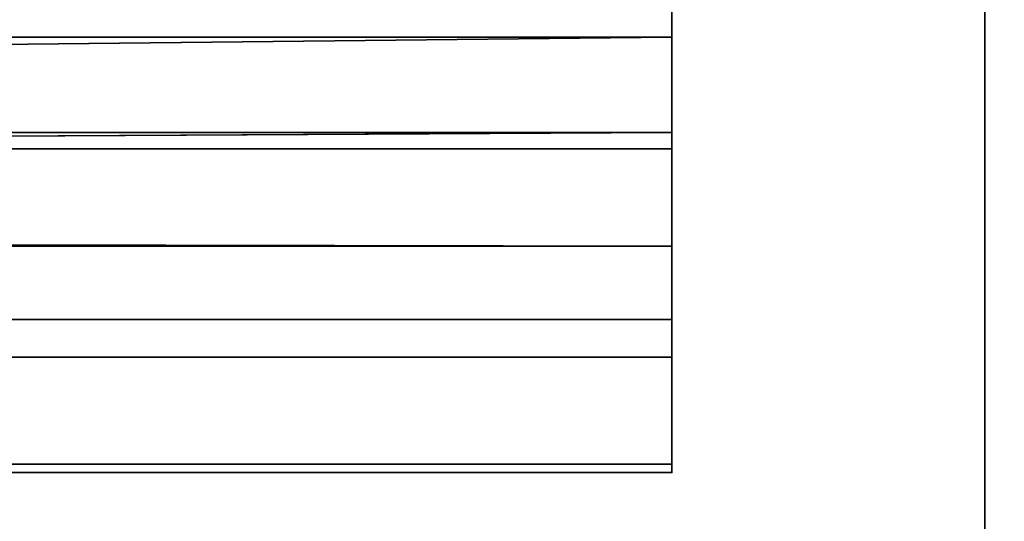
# Model space of a CAD drawing. Header units: millimetres. Extents: x -508 to 6708, y -110 to 248.
# Tile 447 of 656: x 309.92 to 313.06, y 13.35 to 14.96. Entities that reach past the tile are written whole.
import ezdxf

# ---------------------------------------------------------------- set-up
doc = ezdxf.new("R2010")
doc.units = ezdxf.units.MM
doc.layers.add('151', color=7, linetype='Continuous', true_color=0xffffff)

# ---------------------------------------------------------------- blocks, each defined once
blk = doc.blocks.new('UG_SURFACE_001')
at = {"layer": '151', "color": 252, "linetype": 'Continuous', "lineweight": 35}
for points in [[(507.5, -5.3, 2215.25), (507.5, 229.4, 2215.25), (-507.5, 229.4, 2215.25), (-507.5, -5.3, 2215.25)], [(-357.5, -5.3, 2065.2499), (-357.5, 229.4, 2065.2499), (357.5, 229.4, 2065.2499), (357.5, -5.3, 2065.2499)]]:
    blk.add_3dface(points, dxfattribs=at)
blk = doc.blocks.new('UG_SURFACE_205')
at = {"layer": '151', "color": 252, "linetype": 'Continuous', "lineweight": 35}
for points in [[(-314.5, -22.22, 2021.75), (314.5, -22.22, 2021.75), (314.5, 61.62, 2021.75), (-314.5, 61.62, 2021.75)], [(-313, -22.22, 2020.2501), (-313, 61.62, 2020.2501), (313, 61.62, 2020.2501), (313, -22.22, 2020.2501)], [(313, -22.22, 2020.2501), (313, 61.62, 2020.2501), (314.5, 61.62, 2021.75), (314.5, -22.22, 2021.75)]]:
    blk.add_3dface(points, dxfattribs=at)
blk = doc.blocks.new('UG_SURFACE_206')
at = {"layer": '151', "color": 252, "linetype": 'Continuous', "lineweight": 35}
for points in [[(313, 61.62, 2020.2501), (313, 61.62, -7.75), (313, -22.22, -7.75), (313, -22.22, 2020.2501)], [(313, -22.22, -7.75), (313, 61.62, -7.75), (314.5, 61.62, -7.75), (314.5, -22.22, -7.75)], [(314.5, -22.22, 2021.75), (314.5, 61.62, 2021.75), (313, 61.62, 2020.2501), (313, -22.22, 2020.2501)]]:
    blk.add_3dface(points, dxfattribs=at)
blk = doc.blocks.new('UG_SURFACE_211')
at = {"layer": '151', "color": 252, "linetype": 'Continuous', "lineweight": 35}
for points in [[(312, 15.9013, 2020.0155), (312, 14.9021, 2019.3479), (312, 15.9628, 2018.2872), (312, 16.4754, 2018.6298)], [(312, 15.6203, 2017.7746), (312, 15.9628, 2018.2872), (312, 14.9021, 2019.3479), (312, 14.2345, 2018.3487)], [(260.7, 14.9021, 2019.3479), (312, 14.9021, 2019.3479), (312, 15.9013, 2020.0155), (260.7, 15.9013, 2020.0155)], [(312, 15.5, 2017.17), (312, 15.6203, 2017.7746), (312, 14.2345, 2018.3487), (312, 14, 2017.17)], [(312, 14, 2017.17), (312, 14, 2011.8301), (312, 15.5, 2011.8301), (312, 15.5, 2017.17)], [(312, 14, 2011.8301), (312, 13.8797, 2011.2255), (312, 15.2655, 2010.6514), (312, 15.5, 2011.8301)], [(260.7, 15.2655, 2010.6514), (312, 15.2655, 2010.6514), (312, 14.5979, 2009.6521), (260.7, 14.5979, 2009.6521)], [(312, 14.5979, 2009.6521), (312, 15.2655, 2010.6514), (312, 13.8797, 2011.2255), (312, 13.5372, 2010.7129)], [(312, 14.9021, 2019.3479), (260.7, 14.9021, 2019.3479), (260.7, 14.3376, 2018.5719)], [(260.7, 14.3376, 2018.5719), (312, 14.2345, 2018.3487), (312, 14.9021, 2019.3479)], [(260.7, 14.5979, 2009.6521), (312, 14.5979, 2009.6521), (302.5, 14.5451, 2009.6006)], [(312, 14.5979, 2009.6521), (312, 14.5451, 2009.6006), (302.5, 14.5451, 2009.6006)], [(312, 13.5372, 2010.7129), (312, 13.5102, 2010.6864), (312, 14.5451, 2009.6006), (312, 14.5979, 2009.6521)], [(302.5, 13.5102, 2010.6864), (302.5, 14.5451, 2009.6006), (312, 14.5451, 2009.6006), (312, 13.5102, 2010.6864)], [(260.7, 14.3376, 2018.5719), (258.2, 14.3376, 2018.5719), (258.2, 14.2345, 2018.3487), (312, 14.2345, 2018.3487)], [(312, 14.2345, 2018.3487), (258.2, 14.2345, 2018.3487), (258.2, 14, 2017.17), (312, 14, 2017.17)], [(260.7, 14, 2015.1505), (312, 14, 2011.8301), (246.8, 14, 2017.17)], [(258.2, 14, 2017.17), (246.8, 14, 2017.17), (312, 14, 2011.8301)], [(312, 14, 2011.8301), (312, 14, 2017.17), (258.2, 14, 2017.17)], [(260.7, 14, 2015.1505), (260.7, 14, 2011.8301), (312, 14, 2011.8301)], [(260.7, 13.8797, 2011.2255), (312, 13.8797, 2011.2255), (312, 14, 2011.8301), (260.7, 14, 2011.8301)], [(260.7, 13.5372, 2010.7129), (312, 13.5372, 2010.7129), (312, 13.8797, 2011.2255), (260.7, 13.8797, 2011.2255)], [(302.5, 13.5102, 2010.6864), (312, 13.5102, 2010.6864), (312, 13.5372, 2010.7129), (260.7, 13.5372, 2010.7129)]]:
    blk.add_3dface(points, dxfattribs=at)

msp = doc.modelspace()

# ---------------------------------------------------------------- linework, layer by layer
at = {"layer": '151', "color": 253, "linetype": 'Continuous', "lineweight": -3}
for p, q in [((313, -22.22, 2020.25), (313, 61.62, 2020.25)), ((313, -22.22, 2020.25), (313, 61.62, 2020.25)), ((313, -22.22, -7.75), (313, 61.62, -7.75)), ((312, 14.5451, 2009.6006), (302.5, 14.5451, 2009.6006)), ((312, 13.5102, 2010.6863), (312, 14.5451, 2009.6006)), ((312, 14, 2017.17), (258.2, 14, 2017.17)), ((312, 14, 2011.83), (260.7, 14, 2011.83)), ((312, 14, 2017.17), (312, 14, 2011.83)), ((312, 13.5102, 2010.6863), (302.5, 13.5102, 2010.6863))]:
    msp.add_line(p, q, dxfattribs=at)
at = {"layer": '151', "color": 253, "linetype": 'Continuous', "lineweight": -3, "extrusion": (-1, 0, 0)}
msp.add_arc((-17.08, 2017.17, -312), 3.08, 0, 90, dxfattribs=at)
at = {"layer": '151', "color": 253, "linetype": 'Continuous', "lineweight": -3, "extrusion": (1, 0, 0)}
for radius in [3.08, 1.58]:
    msp.add_arc((12.42, 2011.83, 312), radius, 313.6276, 0, dxfattribs=at)
at = {"layer": '151', "color": 253, "linetype": 'Continuous', "lineweight": -3}
for points in [[(303.663, 12.2666, 2010.913), (306.1674, 13.6068, 2013.4174), (309.1854, 13.5654, 2016.4354), (311.652, 12.1555, 2018.902)], [(303.663, 12.2666, 2010.913), (306.1674, 13.6068, 2013.4174), (309.1854, 13.5654, 2016.4354), (311.652, 12.1555, 2018.902)], [(311.652, 12.1555, -7.75), (309.1854, 13.5654, -7.75), (306.1674, 13.6068, -7.75), (303.663, 12.2666, -7.75)]]:
    msp.add_open_spline(points, degree=3, dxfattribs=at)

# ---------------------------------------------------------------- block references
for name in ['UG_SURFACE_001', 'UG_SURFACE_205', 'UG_SURFACE_206', 'UG_SURFACE_211']:
    msp.add_blockref(name, (0, 0), dxfattribs=at)

doc.saveas('drawing.dxf')
